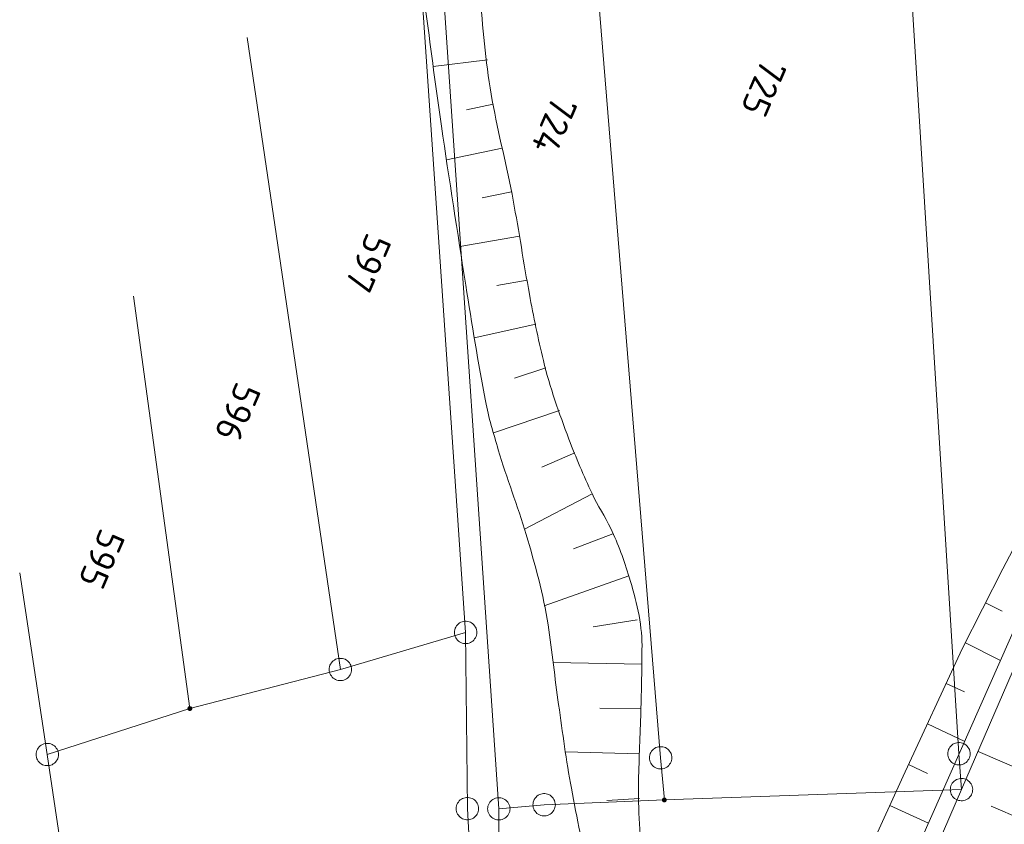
# Model space of a CAD drawing. Header units: metres. Extents: x 3425540 to 3446143, y 5432760 to 5444637.
# Tile 534 of 656: x 3437008 to 3437074, y 5444083 to 5444137. Entities that reach past the tile are written whole.
import ezdxf
from ezdxf.enums import TextEntityAlignment as Align

# ---------------------------------------------------------------- set-up
doc = ezdxf.new("R2010")
doc.units = ezdxf.units.M
doc.layers.add('B_Böschung', color=9, linetype='Continuous', lineweight=18)
doc.layers.add('B_Flurgrenzen', color=9, linetype='Continuous', lineweight=18)
doc.styles.get("Standard").update_dxf_attribs({"font": 'isocpeur.ttf'})

msp = doc.modelspace()

# ---------------------------------------------------------------- linework, layer by layer
at = {"layer": 'B_Böschung'}
for p, q in [((3437039.114, 5444133.839), (3437035.471, 5444133.386)), ((3437039.479, 5444130.862), (3437037.7, 5444130.49)), ((3437040.094, 5444127.926), (3437036.36, 5444127.145)), ((3437040.709, 5444124.989), (3437038.757, 5444124.588)), ((3437041.239, 5444122.037), (3437037.248, 5444121.346)), ((3437041.749, 5444119.081), (3437039.732, 5444118.723)), ((3437042.333, 5444116.138), (3437038.223, 5444115.227)), ((3437043.005, 5444113.217), (3437040.912, 5444112.536)), ((3437043.93, 5444110.363), (3437039.498, 5444108.878)), ((3437044.939, 5444107.541), (3437042.73, 5444106.582)), ((3437046.115, 5444104.781), (3437041.571, 5444102.433)), ((3437047.482, 5444102.114), (3437044.858, 5444101.12)), ((3437048.55, 5444099.31), (3437042.9, 5444097.286)), ((3437072.427, 5444097.501), (3437073.535, 5444096.939)), ((3437049.118, 5444096.366), (3437046.182, 5444095.88)), ((3437071.07, 5444094.825), (3437073.429, 5444093.639)), ((3437049.42, 5444093.396), (3437043.498, 5444093.499)), ((3437069.792, 5444092.11), (3437071.02, 5444091.54)), ((3437049.367, 5444090.396), (3437046.628, 5444090.446)), ((3437068.529, 5444089.389), (3437071.032, 5444088.227)), ((3437049.269, 5444087.398), (3437044.319, 5444087.521)), ((3437076.072, 5444085.743), (3437071.92, 5444087.559)), ((3437067.265, 5444086.668), (3437068.542, 5444086.077)), ((3437049.272, 5444084.401), (3437047.084, 5444084.28)), ((3437066.018, 5444083.94), (3437068.612, 5444082.761)), ((3437074.87, 5444082.994), (3437072.799, 5444083.9))]:
    msp.add_line(p, q, dxfattribs=at)
for points in [[(3437112.461, 5444169.696), (3437111.718, 5444169.879), (3437110.804, 5444169.94), (3437110.121, 5444169.745), (3437109.598, 5444169.441), (3437109.025, 5444168.868), (3437108.574, 5444167.93), (3437100.879, 5444150.574), (3437093.258, 5444133.042), (3437083.567, 5444110.767), (3437080.765, 5444107.988), (3437070.812, 5444085), (3437042.046, 5444018.375), (3437027.562, 5443985.42), (3437023.175, 5443974.059), (3437016.6, 5443957.94), (3437014.869, 5443954.088), (3437014.455, 5443953.918)], [(3437051.768, 5444044.654), (3437052.389, 5444049.702), (3437053.32, 5444053.585), (3437055.339, 5444059.409), (3437061.859, 5444074.786), (3437066.905, 5444085.892), (3437070.859, 5444094.408), (3437073.576, 5444099.766), (3437075.982, 5444104.348), (3437077.613, 5444107.066), (3437078.777, 5444108.386), (3437079.942, 5444109.163), (3437080.795, 5444109.318), (3437082.038, 5444109.241)], [(3437051.768, 5444044.654), (3437058.594, 5444060.199), (3437064.26, 5444072.936), (3437076.596, 5444100.789), (3437079.623, 5444107.313), (3437080.477, 5444107.546), (3437082.038, 5444109.241)]]:
    msp.add_lwpolyline(points, dxfattribs=at)
for points, knots in [([(3437053.013, 5444052.27), (3437053.115, 5444052.709), (3437053.218, 5444053.147), (3437053.32, 5444053.585), (3437053.554, 5444054.586), (3437053.989, 5444055.532), (3437054.33, 5444056.497), (3437054.427, 5444056.772), (3437054.587, 5444057.042), (3437054.644, 5444057.318), (3437054.733, 5444057.751), (3437054.349, 5444058.192), (3437054.255, 5444058.638), (3437054.12, 5444059.28), (3437054.029, 5444059.941), (3437053.867, 5444060.58), (3437053.346, 5444062.637), (3437052.684, 5444064.658), (3437052.158, 5444066.715), (3437051.539, 5444069.137), (3437050.97, 5444071.565), (3437050.45, 5444074.015), (3437050.041, 5444075.943), (3437049.739, 5444077.878), (3437049.519, 5444079.84), (3437049.304, 5444081.755), (3437049.166, 5444083.67), (3437049.208, 5444085.587), (3437049.242, 5444087.126), (3437049.32, 5444088.665), (3437049.364, 5444090.204), (3437049.406, 5444091.679), (3437049.441, 5444093.156), (3437049.441, 5444094.631), (3437049.441, 5444096.184), (3437049.042, 5444097.704), (3437048.587, 5444099.213), (3437048.246, 5444100.343), (3437047.85, 5444101.421), (3437047.345, 5444102.474), (3437046.963, 5444103.271), (3437046.477, 5444104.007), (3437046.103, 5444104.804), (3437045.541, 5444106.002), (3437045.02, 5444107.214), (3437044.55, 5444108.454), (3437043.895, 5444110.183), (3437043.281, 5444111.918), (3437042.844, 5444113.712), (3437042.487, 5444115.18), (3437042.182, 5444116.655), (3437041.912, 5444118.139), (3437041.531, 5444120.233), (3437041.209, 5444122.338), (3437040.826, 5444124.43), (3437040.417, 5444126.667), (3437039.825, 5444128.864), (3437039.428, 5444131.108), (3437039.032, 5444133.345), (3437038.803, 5444135.601), (3437038.652, 5444137.865), (3437038.537, 5444139.585), (3437038.454, 5444141.304), (3437038.425, 5444143.026), (3437038.397, 5444144.683), (3437038.461, 5444146.341), (3437038.425, 5444147.997), (3437038.385, 5444149.81), (3437038.327, 5444151.623), (3437038.192, 5444153.433), (3437038.101, 5444154.652), (3437037.992, 5444155.867), (3437037.882, 5444157.083), (3437037.739, 5444158.664), (3437037.672, 5444160.255), (3437037.415, 5444161.821), (3437037.13, 5444163.556), (3437036.846, 5444165.29), (3437036.561, 5444167.024)], [0, 0, 0, 0, 0.011509, 0.011509, 0.011509, 0.037779, 0.037779, 0.037779, 0.045271, 0.045271, 0.045271, 0.057, 0.057, 0.057, 0.073879, 0.073879, 0.073879, 0.128159, 0.128159, 0.128159, 0.192059, 0.192059, 0.192059, 0.242336, 0.242336, 0.242336, 0.29139, 0.29139, 0.29139, 0.330764, 0.330764, 0.330764, 0.368502, 0.368502, 0.368502, 0.408227, 0.408227, 0.408227, 0.437969, 0.437969, 0.437969, 0.460473, 0.460473, 0.460473, 0.494281, 0.494281, 0.494281, 0.541396, 0.541396, 0.541396, 0.579955, 0.579955, 0.579955, 0.634367, 0.634367, 0.634367, 0.692518, 0.692518, 0.692518, 0.750488, 0.750488, 0.750488, 0.794518, 0.794518, 0.794518, 0.836887, 0.836887, 0.836887, 0.883261, 0.883261, 0.883261, 0.914482, 0.914482, 0.914482, 0.955061, 0.955061, 0.955061, 1, 1, 1, 1]), ([(3437053.02, 5444052.118), (3437052.347, 5444053.128), (3437051.675, 5444054.138), (3437051.002, 5444055.147), (3437050.174, 5444056.39), (3437049.617, 5444057.78), (3437049.061, 5444059.185), (3437048.61, 5444060.326), (3437048.176, 5444061.473), (3437048.051, 5444062.68), (3437047.933, 5444063.819), (3437047.834, 5444064.957), (3437047.74, 5444066.097), (3437047.633, 5444067.391), (3437047.547, 5444068.687), (3437047.43, 5444069.98), (3437047.312, 5444071.282), (3437047.129, 5444072.579), (3437046.886, 5444073.863), (3437046.555, 5444075.614), (3437046.218, 5444077.363), (3437045.88, 5444079.112), (3437045.495, 5444081.106), (3437045.094, 5444083.097), (3437044.716, 5444085.092), (3437044.365, 5444086.945), (3437044.136, 5444088.818), (3437043.862, 5444090.683), (3437043.602, 5444092.457), (3437043.438, 5444094.242), (3437043.164, 5444096.015), (3437042.846, 5444098.071), (3437042.282, 5444100.078), (3437041.689, 5444102.073), (3437041.121, 5444103.983), (3437040.392, 5444105.834), (3437039.826, 5444107.742), (3437039.506, 5444108.821), (3437039.182, 5444109.899), (3437038.972, 5444111.004), (3437038.483, 5444113.579), (3437038.056, 5444116.161), (3437037.652, 5444118.749), (3437037.098, 5444122.295), (3437036.541, 5444125.838), (3437036.022, 5444129.389), (3437035.657, 5444131.886), (3437035.341, 5444134.387), (3437035.012, 5444136.89), (3437034.662, 5444139.551), (3437034.342, 5444142.21), (3437034.158, 5444144.889), (3437034.001, 5444147.166), (3437034.454, 5444149.446), (3437034.391, 5444151.723), (3437034.286, 5444155.503), (3437034.194, 5444159.289), (3437033.925, 5444163.062), (3437033.847, 5444164.15), (3437033.77, 5444165.237), (3437033.692, 5444166.324)], [0, 0, 0, 0, 0.031177, 0.031177, 0.031177, 0.069556, 0.069556, 0.069556, 0.100719, 0.100719, 0.100719, 0.13011, 0.13011, 0.13011, 0.163477, 0.163477, 0.163477, 0.197064, 0.197064, 0.197064, 0.242845, 0.242845, 0.242845, 0.295032, 0.295032, 0.295032, 0.34348, 0.34348, 0.34348, 0.389543, 0.389543, 0.389543, 0.442952, 0.442952, 0.442952, 0.494068, 0.494068, 0.494068, 0.522952, 0.522952, 0.522952, 0.590252, 0.590252, 0.590252, 0.682458, 0.682458, 0.682458, 0.747291, 0.747291, 0.747291, 0.8162, 0.8162, 0.8162, 0.874775, 0.874775, 0.874775, 0.971986, 0.971986, 0.971986, 1, 1, 1, 1])]:
    msp.add_open_spline(points, degree=3, knots=knots, dxfattribs=at)
at = {"layer": 'B_Flurgrenzen'}
for p, q in [((3437043.001, 5444180.897), (3437050.689, 5444087.128)), ((3437064.845, 5444180.245), (3437070.641, 5444087.397)), ((3437039.863, 5444083.713), (3437034.502, 5444162.701)), ((3437037.64, 5444095.517), (3437033.949, 5444149.515)), ((3437029.267, 5444093.038), (3437023.034, 5444135.317)), ((3437015.421, 5444118.009), (3437019.194, 5444090.423)), ((3437009.658, 5444087.346), (3437007.813, 5444099.5)), ((3437029.267, 5444093.038), (3437037.64, 5444095.517)), ((3437037.759, 5444083.726), (3437037.64, 5444095.517)), ((3437019.194, 5444090.423), (3437029.267, 5444093.038)), ((3437009.658, 5444087.346), (3437019.194, 5444090.423)), ((3437013.881, 5444058.627), (3437009.658, 5444087.346)), ((3437070.641, 5444087.397), (3437070.812, 5444085)), ((3437050.689, 5444087.128), (3437050.935, 5444084.31)), ((3437070.812, 5444085), (3437050.935, 5444084.31)), ((3437042.894, 5444083.984), (3437039.863, 5444083.713)), ((3437050.935, 5444084.31), (3437042.894, 5444083.984)), ((3437037.759, 5444083.726), (3437038.75, 5444065.094)), ((3437039.863, 5444083.713), (3437039.951, 5444035.811))]:
    msp.add_line(p, q, dxfattribs=at)
for points in [[(3437038.39, 5444095.517), (3437038.384, 5444095.611), (3437038.366, 5444095.7), (3437038.337, 5444095.795), (3437038.296, 5444095.877), (3437038.242, 5444095.954), (3437038.183, 5444096.031), (3437038.118, 5444096.096), (3437038.042, 5444096.149), (3437037.959, 5444096.196), (3437037.87, 5444096.226), (3437037.782, 5444096.249), (3437037.687, 5444096.261), (3437037.593, 5444096.261), (3437037.498, 5444096.249), (3437037.41, 5444096.226), (3437037.321, 5444096.196), (3437037.238, 5444096.149), (3437037.162, 5444096.096), (3437037.097, 5444096.031), (3437037.038, 5444095.954), (3437036.984, 5444095.877), (3437036.943, 5444095.795), (3437036.914, 5444095.7), (3437036.896, 5444095.611), (3437036.89, 5444095.517), (3437036.896, 5444095.423), (3437036.914, 5444095.334), (3437036.943, 5444095.239), (3437036.984, 5444095.157), (3437037.038, 5444095.08), (3437037.097, 5444095.003), (3437037.162, 5444094.938), (3437037.238, 5444094.885), (3437037.321, 5444094.838), (3437037.41, 5444094.808), (3437037.498, 5444094.785), (3437037.593, 5444094.773), (3437037.687, 5444094.773), (3437037.782, 5444094.785), (3437037.87, 5444094.808), (3437037.959, 5444094.838), (3437038.042, 5444094.885), (3437038.118, 5444094.938), (3437038.183, 5444095.003), (3437038.242, 5444095.08), (3437038.296, 5444095.157), (3437038.337, 5444095.239), (3437038.366, 5444095.334), (3437038.384, 5444095.423), (3437038.39, 5444095.517)], [(3437030.017, 5444093.038), (3437030.011, 5444093.132), (3437029.993, 5444093.221), (3437029.964, 5444093.316), (3437029.923, 5444093.398), (3437029.869, 5444093.475), (3437029.81, 5444093.552), (3437029.745, 5444093.617), (3437029.669, 5444093.67), (3437029.586, 5444093.717), (3437029.497, 5444093.747), (3437029.409, 5444093.77), (3437029.314, 5444093.782), (3437029.22, 5444093.782), (3437029.125, 5444093.77), (3437029.037, 5444093.747), (3437028.948, 5444093.717), (3437028.865, 5444093.67), (3437028.789, 5444093.617), (3437028.724, 5444093.552), (3437028.665, 5444093.475), (3437028.611, 5444093.398), (3437028.57, 5444093.316), (3437028.541, 5444093.221), (3437028.523, 5444093.132), (3437028.517, 5444093.038), (3437028.523, 5444092.944), (3437028.541, 5444092.855), (3437028.57, 5444092.76), (3437028.611, 5444092.678), (3437028.665, 5444092.601), (3437028.724, 5444092.524), (3437028.789, 5444092.459), (3437028.865, 5444092.406), (3437028.948, 5444092.359), (3437029.037, 5444092.329), (3437029.125, 5444092.306), (3437029.22, 5444092.294), (3437029.314, 5444092.294), (3437029.409, 5444092.306), (3437029.497, 5444092.329), (3437029.586, 5444092.359), (3437029.669, 5444092.406), (3437029.745, 5444092.459), (3437029.81, 5444092.524), (3437029.869, 5444092.601), (3437029.923, 5444092.678), (3437029.964, 5444092.76), (3437029.993, 5444092.855), (3437030.011, 5444092.944), (3437030.017, 5444093.038)], [(3437019.319, 5444090.423), (3437019.318, 5444090.439), (3437019.315, 5444090.454), (3437019.31, 5444090.469), (3437019.303, 5444090.483), (3437019.295, 5444090.497), (3437019.286, 5444090.509), (3437019.274, 5444090.519), (3437019.261, 5444090.528), (3437019.247, 5444090.536), (3437019.232, 5444090.542), (3437019.218, 5444090.546), (3437019.202, 5444090.548), (3437019.186, 5444090.548), (3437019.17, 5444090.546), (3437019.156, 5444090.542), (3437019.141, 5444090.536), (3437019.127, 5444090.528), (3437019.114, 5444090.519), (3437019.102, 5444090.509), (3437019.093, 5444090.497), (3437019.085, 5444090.483), (3437019.078, 5444090.469), (3437019.073, 5444090.454), (3437019.07, 5444090.439), (3437019.069, 5444090.423), (3437019.07, 5444090.407), (3437019.073, 5444090.392), (3437019.078, 5444090.377), (3437019.085, 5444090.363), (3437019.093, 5444090.349), (3437019.102, 5444090.337), (3437019.114, 5444090.327), (3437019.127, 5444090.318), (3437019.141, 5444090.31), (3437019.156, 5444090.304), (3437019.17, 5444090.3), (3437019.186, 5444090.298), (3437019.202, 5444090.298), (3437019.218, 5444090.3), (3437019.232, 5444090.304), (3437019.247, 5444090.31), (3437019.261, 5444090.318), (3437019.274, 5444090.327), (3437019.286, 5444090.337), (3437019.295, 5444090.349), (3437019.303, 5444090.363), (3437019.31, 5444090.377), (3437019.315, 5444090.392), (3437019.318, 5444090.407), (3437019.319, 5444090.423)], [(3437019.294, 5444090.423), (3437019.293, 5444090.437), (3437019.29, 5444090.451), (3437019.286, 5444090.463), (3437019.28, 5444090.476), (3437019.271, 5444090.488), (3437019.261, 5444090.498), (3437019.25, 5444090.507), (3437019.238, 5444090.514), (3437019.225, 5444090.518), (3437019.212, 5444090.521), (3437019.198, 5444090.523), (3437019.183, 5444090.522), (3437019.169, 5444090.52), (3437019.157, 5444090.517), (3437019.144, 5444090.51), (3437019.132, 5444090.502), (3437019.122, 5444090.493), (3437019.112, 5444090.482), (3437019.105, 5444090.47), (3437019.1, 5444090.457), (3437019.096, 5444090.444), (3437019.094, 5444090.43), (3437019.094, 5444090.416), (3437019.096, 5444090.402), (3437019.1, 5444090.389), (3437019.105, 5444090.376), (3437019.112, 5444090.364), (3437019.122, 5444090.353), (3437019.132, 5444090.344), (3437019.144, 5444090.336), (3437019.157, 5444090.329), (3437019.169, 5444090.326), (3437019.183, 5444090.324), (3437019.198, 5444090.323), (3437019.212, 5444090.325), (3437019.225, 5444090.328), (3437019.238, 5444090.332), (3437019.25, 5444090.339), (3437019.261, 5444090.348), (3437019.271, 5444090.358), (3437019.28, 5444090.37), (3437019.286, 5444090.383), (3437019.29, 5444090.395), (3437019.293, 5444090.409), (3437019.294, 5444090.423)], [(3437019.27, 5444090.423), (3437019.269, 5444090.435), (3437019.266, 5444090.447), (3437019.261, 5444090.458), (3437019.255, 5444090.468), (3437019.246, 5444090.478), (3437019.237, 5444090.485), (3437019.226, 5444090.492), (3437019.215, 5444090.496), (3437019.203, 5444090.498), (3437019.191, 5444090.499), (3437019.179, 5444090.497), (3437019.167, 5444090.494), (3437019.157, 5444090.489), (3437019.146, 5444090.482), (3437019.137, 5444090.473), (3437019.13, 5444090.463), (3437019.124, 5444090.453), (3437019.12, 5444090.441), (3437019.118, 5444090.429), (3437019.118, 5444090.417), (3437019.12, 5444090.405), (3437019.124, 5444090.393), (3437019.13, 5444090.383), (3437019.137, 5444090.373), (3437019.146, 5444090.364), (3437019.156, 5444090.357), (3437019.167, 5444090.352), (3437019.179, 5444090.349), (3437019.191, 5444090.347), (3437019.203, 5444090.348), (3437019.215, 5444090.35), (3437019.226, 5444090.354), (3437019.237, 5444090.361), (3437019.246, 5444090.368), (3437019.255, 5444090.378), (3437019.261, 5444090.388), (3437019.266, 5444090.399), (3437019.269, 5444090.411), (3437019.27, 5444090.423)], [(3437019.245, 5444090.423), (3437019.244, 5444090.433), (3437019.241, 5444090.443), (3437019.236, 5444090.452), (3437019.23, 5444090.459), (3437019.223, 5444090.465), (3437019.214, 5444090.47), (3437019.204, 5444090.473), (3437019.194, 5444090.474), (3437019.184, 5444090.473), (3437019.174, 5444090.47), (3437019.165, 5444090.465), (3437019.158, 5444090.459), (3437019.152, 5444090.452), (3437019.147, 5444090.443), (3437019.144, 5444090.433), (3437019.143, 5444090.423), (3437019.144, 5444090.413), (3437019.147, 5444090.403), (3437019.152, 5444090.394), (3437019.158, 5444090.387), (3437019.165, 5444090.381), (3437019.174, 5444090.376), (3437019.184, 5444090.373), (3437019.194, 5444090.372), (3437019.204, 5444090.373), (3437019.214, 5444090.376), (3437019.223, 5444090.381), (3437019.23, 5444090.387), (3437019.236, 5444090.394), (3437019.241, 5444090.403), (3437019.244, 5444090.413), (3437019.245, 5444090.423)], [(3437019.221, 5444090.423), (3437019.22, 5444090.43), (3437019.217, 5444090.437), (3437019.212, 5444090.443), (3437019.206, 5444090.447), (3437019.199, 5444090.449), (3437019.192, 5444090.45), (3437019.185, 5444090.448), (3437019.178, 5444090.445), (3437019.173, 5444090.44), (3437019.169, 5444090.434), (3437019.167, 5444090.427), (3437019.167, 5444090.419), (3437019.169, 5444090.412), (3437019.173, 5444090.406), (3437019.178, 5444090.401), (3437019.185, 5444090.398), (3437019.192, 5444090.396), (3437019.199, 5444090.397), (3437019.206, 5444090.399), (3437019.212, 5444090.403), (3437019.217, 5444090.409), (3437019.22, 5444090.416), (3437019.221, 5444090.423)], [(3437010.408, 5444087.346), (3437010.402, 5444087.44), (3437010.384, 5444087.529), (3437010.355, 5444087.624), (3437010.314, 5444087.706), (3437010.26, 5444087.783), (3437010.201, 5444087.86), (3437010.136, 5444087.925), (3437010.06, 5444087.978), (3437009.977, 5444088.025), (3437009.888, 5444088.055), (3437009.8, 5444088.078), (3437009.705, 5444088.09), (3437009.611, 5444088.09), (3437009.516, 5444088.078), (3437009.428, 5444088.055), (3437009.339, 5444088.025), (3437009.256, 5444087.978), (3437009.18, 5444087.925), (3437009.115, 5444087.86), (3437009.056, 5444087.783), (3437009.002, 5444087.706), (3437008.961, 5444087.624), (3437008.932, 5444087.529), (3437008.914, 5444087.44), (3437008.908, 5444087.346), (3437008.914, 5444087.252), (3437008.932, 5444087.163), (3437008.961, 5444087.068), (3437009.002, 5444086.986), (3437009.056, 5444086.909), (3437009.115, 5444086.832), (3437009.18, 5444086.767), (3437009.256, 5444086.714), (3437009.339, 5444086.667), (3437009.428, 5444086.637), (3437009.516, 5444086.614), (3437009.611, 5444086.602), (3437009.705, 5444086.602), (3437009.8, 5444086.614), (3437009.888, 5444086.637), (3437009.977, 5444086.667), (3437010.06, 5444086.714), (3437010.136, 5444086.767), (3437010.201, 5444086.832), (3437010.26, 5444086.909), (3437010.314, 5444086.986), (3437010.355, 5444087.068), (3437010.384, 5444087.163), (3437010.402, 5444087.252), (3437010.408, 5444087.346)], [(3437071.391, 5444087.397), (3437071.385, 5444087.491), (3437071.367, 5444087.58), (3437071.338, 5444087.675), (3437071.297, 5444087.757), (3437071.243, 5444087.834), (3437071.184, 5444087.911), (3437071.119, 5444087.976), (3437071.043, 5444088.029), (3437070.96, 5444088.076), (3437070.871, 5444088.106), (3437070.783, 5444088.129), (3437070.688, 5444088.141), (3437070.594, 5444088.141), (3437070.499, 5444088.129), (3437070.411, 5444088.106), (3437070.322, 5444088.076), (3437070.239, 5444088.029), (3437070.163, 5444087.976), (3437070.098, 5444087.911), (3437070.039, 5444087.834), (3437069.985, 5444087.757), (3437069.944, 5444087.675), (3437069.915, 5444087.58), (3437069.897, 5444087.491), (3437069.891, 5444087.397), (3437069.897, 5444087.303), (3437069.915, 5444087.214), (3437069.944, 5444087.119), (3437069.985, 5444087.037), (3437070.039, 5444086.96), (3437070.098, 5444086.883), (3437070.163, 5444086.818), (3437070.239, 5444086.765), (3437070.322, 5444086.718), (3437070.411, 5444086.688), (3437070.499, 5444086.665), (3437070.594, 5444086.653), (3437070.688, 5444086.653), (3437070.783, 5444086.665), (3437070.871, 5444086.688), (3437070.96, 5444086.718), (3437071.043, 5444086.765), (3437071.119, 5444086.818), (3437071.184, 5444086.883), (3437071.243, 5444086.96), (3437071.297, 5444087.037), (3437071.338, 5444087.119), (3437071.367, 5444087.214), (3437071.385, 5444087.303), (3437071.391, 5444087.397)], [(3437051.439, 5444087.128), (3437051.433, 5444087.222), (3437051.415, 5444087.311), (3437051.386, 5444087.406), (3437051.345, 5444087.488), (3437051.291, 5444087.565), (3437051.232, 5444087.642), (3437051.167, 5444087.707), (3437051.091, 5444087.76), (3437051.008, 5444087.807), (3437050.919, 5444087.837), (3437050.831, 5444087.86), (3437050.736, 5444087.872), (3437050.642, 5444087.872), (3437050.547, 5444087.86), (3437050.459, 5444087.837), (3437050.37, 5444087.807), (3437050.287, 5444087.76), (3437050.211, 5444087.707), (3437050.146, 5444087.642), (3437050.087, 5444087.565), (3437050.033, 5444087.488), (3437049.992, 5444087.406), (3437049.963, 5444087.311), (3437049.945, 5444087.222), (3437049.939, 5444087.128), (3437049.945, 5444087.034), (3437049.963, 5444086.945), (3437049.992, 5444086.85), (3437050.033, 5444086.768), (3437050.087, 5444086.691), (3437050.146, 5444086.614), (3437050.211, 5444086.549), (3437050.287, 5444086.496), (3437050.37, 5444086.449), (3437050.459, 5444086.419), (3437050.547, 5444086.396), (3437050.642, 5444086.384), (3437050.736, 5444086.384), (3437050.831, 5444086.396), (3437050.919, 5444086.419), (3437051.008, 5444086.449), (3437051.091, 5444086.496), (3437051.167, 5444086.549), (3437051.232, 5444086.614), (3437051.291, 5444086.691), (3437051.345, 5444086.768), (3437051.386, 5444086.85), (3437051.415, 5444086.945), (3437051.433, 5444087.034), (3437051.439, 5444087.128)], [(3437070.513, 5444084.311), (3437070.603, 5444084.279), (3437070.691, 5444084.26), (3437070.789, 5444084.25), (3437070.882, 5444084.255), (3437070.973, 5444084.273), (3437071.067, 5444084.297), (3437071.153, 5444084.33), (3437071.232, 5444084.38), (3437071.308, 5444084.437), (3437071.37, 5444084.506), (3437071.427, 5444084.578), (3437071.476, 5444084.66), (3437071.513, 5444084.747), (3437071.54, 5444084.838), (3437071.554, 5444084.929), (3437071.562, 5444085.022), (3437071.551, 5444085.117), (3437071.533, 5444085.208), (3437071.499, 5444085.294), (3437071.452, 5444085.378), (3437071.403, 5444085.458), (3437071.344, 5444085.529), (3437071.269, 5444085.593), (3437071.194, 5444085.645), (3437071.11, 5444085.688), (3437071.021, 5444085.72), (3437070.933, 5444085.739), (3437070.834, 5444085.749), (3437070.742, 5444085.744), (3437070.65, 5444085.726), (3437070.557, 5444085.702), (3437070.471, 5444085.669), (3437070.392, 5444085.619), (3437070.316, 5444085.562), (3437070.253, 5444085.493), (3437070.196, 5444085.421), (3437070.148, 5444085.339), (3437070.11, 5444085.252), (3437070.084, 5444085.161), (3437070.07, 5444085.07), (3437070.062, 5444084.977), (3437070.072, 5444084.882), (3437070.091, 5444084.791), (3437070.124, 5444084.705), (3437070.171, 5444084.621), (3437070.221, 5444084.541), (3437070.28, 5444084.471), (3437070.355, 5444084.406), (3437070.429, 5444084.354), (3437070.513, 5444084.311)], [(3437043.644, 5444083.984), (3437043.638, 5444084.078), (3437043.62, 5444084.167), (3437043.591, 5444084.262), (3437043.55, 5444084.344), (3437043.496, 5444084.421), (3437043.437, 5444084.498), (3437043.372, 5444084.563), (3437043.296, 5444084.616), (3437043.213, 5444084.663), (3437043.124, 5444084.693), (3437043.036, 5444084.716), (3437042.941, 5444084.728), (3437042.847, 5444084.728), (3437042.752, 5444084.716), (3437042.664, 5444084.693), (3437042.575, 5444084.663), (3437042.492, 5444084.616), (3437042.416, 5444084.563), (3437042.351, 5444084.498), (3437042.292, 5444084.421), (3437042.238, 5444084.344), (3437042.197, 5444084.262), (3437042.168, 5444084.167), (3437042.15, 5444084.078), (3437042.144, 5444083.984), (3437042.15, 5444083.89), (3437042.168, 5444083.801), (3437042.197, 5444083.706), (3437042.238, 5444083.624), (3437042.292, 5444083.547), (3437042.351, 5444083.47), (3437042.416, 5444083.405), (3437042.492, 5444083.352), (3437042.575, 5444083.305), (3437042.664, 5444083.275), (3437042.752, 5444083.252), (3437042.847, 5444083.24), (3437042.941, 5444083.24), (3437043.036, 5444083.252), (3437043.124, 5444083.275), (3437043.213, 5444083.305), (3437043.296, 5444083.352), (3437043.372, 5444083.405), (3437043.437, 5444083.47), (3437043.496, 5444083.547), (3437043.55, 5444083.624), (3437043.591, 5444083.706), (3437043.62, 5444083.801), (3437043.638, 5444083.89), (3437043.644, 5444083.984)], [(3437038.509, 5444083.726), (3437038.503, 5444083.82), (3437038.485, 5444083.909), (3437038.456, 5444084.004), (3437038.415, 5444084.086), (3437038.361, 5444084.163), (3437038.302, 5444084.24), (3437038.237, 5444084.305), (3437038.161, 5444084.358), (3437038.078, 5444084.405), (3437037.989, 5444084.435), (3437037.901, 5444084.458), (3437037.806, 5444084.47), (3437037.712, 5444084.47), (3437037.617, 5444084.458), (3437037.529, 5444084.435), (3437037.44, 5444084.405), (3437037.357, 5444084.358), (3437037.281, 5444084.305), (3437037.216, 5444084.24), (3437037.157, 5444084.163), (3437037.103, 5444084.086), (3437037.062, 5444084.004), (3437037.033, 5444083.909), (3437037.015, 5444083.82), (3437037.009, 5444083.726), (3437037.015, 5444083.632), (3437037.033, 5444083.543), (3437037.062, 5444083.448), (3437037.103, 5444083.366), (3437037.157, 5444083.289), (3437037.216, 5444083.212), (3437037.281, 5444083.147), (3437037.357, 5444083.094), (3437037.44, 5444083.047), (3437037.529, 5444083.017), (3437037.617, 5444082.994), (3437037.712, 5444082.982), (3437037.806, 5444082.982), (3437037.901, 5444082.994), (3437037.989, 5444083.017), (3437038.078, 5444083.047), (3437038.161, 5444083.094), (3437038.237, 5444083.147), (3437038.302, 5444083.212), (3437038.361, 5444083.289), (3437038.415, 5444083.366), (3437038.456, 5444083.448), (3437038.485, 5444083.543), (3437038.503, 5444083.632), (3437038.509, 5444083.726)], [(3437040.613, 5444083.713), (3437040.607, 5444083.807), (3437040.589, 5444083.896), (3437040.56, 5444083.991), (3437040.519, 5444084.073), (3437040.465, 5444084.15), (3437040.406, 5444084.227), (3437040.341, 5444084.292), (3437040.265, 5444084.345), (3437040.182, 5444084.392), (3437040.093, 5444084.422), (3437040.005, 5444084.445), (3437039.91, 5444084.457), (3437039.816, 5444084.457), (3437039.721, 5444084.445), (3437039.633, 5444084.422), (3437039.544, 5444084.392), (3437039.461, 5444084.345), (3437039.385, 5444084.292), (3437039.32, 5444084.227), (3437039.261, 5444084.15), (3437039.207, 5444084.073), (3437039.166, 5444083.991), (3437039.137, 5444083.896), (3437039.119, 5444083.807), (3437039.113, 5444083.713), (3437039.119, 5444083.619), (3437039.137, 5444083.53), (3437039.166, 5444083.435), (3437039.207, 5444083.353), (3437039.261, 5444083.276), (3437039.32, 5444083.199), (3437039.385, 5444083.134), (3437039.461, 5444083.081), (3437039.544, 5444083.034), (3437039.633, 5444083.004), (3437039.721, 5444082.981), (3437039.816, 5444082.969), (3437039.91, 5444082.969), (3437040.005, 5444082.981), (3437040.093, 5444083.004), (3437040.182, 5444083.034), (3437040.265, 5444083.081), (3437040.341, 5444083.134), (3437040.406, 5444083.199), (3437040.465, 5444083.276), (3437040.519, 5444083.353), (3437040.56, 5444083.435), (3437040.589, 5444083.53), (3437040.607, 5444083.619), (3437040.613, 5444083.713)], [(3437051.06, 5444084.31), (3437051.059, 5444084.326), (3437051.056, 5444084.341), (3437051.051, 5444084.356), (3437051.044, 5444084.37), (3437051.036, 5444084.384), (3437051.027, 5444084.396), (3437051.015, 5444084.406), (3437051.002, 5444084.415), (3437050.988, 5444084.423), (3437050.973, 5444084.429), (3437050.959, 5444084.433), (3437050.943, 5444084.435), (3437050.927, 5444084.435), (3437050.911, 5444084.433), (3437050.897, 5444084.429), (3437050.882, 5444084.423), (3437050.868, 5444084.415), (3437050.855, 5444084.406), (3437050.843, 5444084.396), (3437050.834, 5444084.384), (3437050.826, 5444084.37), (3437050.819, 5444084.356), (3437050.814, 5444084.341), (3437050.811, 5444084.326), (3437050.81, 5444084.31), (3437050.811, 5444084.294), (3437050.814, 5444084.279), (3437050.819, 5444084.264), (3437050.826, 5444084.25), (3437050.834, 5444084.236), (3437050.843, 5444084.224), (3437050.855, 5444084.214), (3437050.868, 5444084.205), (3437050.882, 5444084.197), (3437050.897, 5444084.191), (3437050.911, 5444084.187), (3437050.927, 5444084.185), (3437050.943, 5444084.185), (3437050.959, 5444084.187), (3437050.973, 5444084.191), (3437050.988, 5444084.197), (3437051.002, 5444084.205), (3437051.015, 5444084.214), (3437051.027, 5444084.224), (3437051.036, 5444084.236), (3437051.044, 5444084.25), (3437051.051, 5444084.264), (3437051.056, 5444084.279), (3437051.059, 5444084.294), (3437051.06, 5444084.31)], [(3437051.035, 5444084.31), (3437051.034, 5444084.324), (3437051.031, 5444084.338), (3437051.027, 5444084.35), (3437051.021, 5444084.363), (3437051.012, 5444084.375), (3437051.002, 5444084.385), (3437050.991, 5444084.394), (3437050.979, 5444084.401), (3437050.966, 5444084.405), (3437050.953, 5444084.408), (3437050.939, 5444084.41), (3437050.924, 5444084.409), (3437050.91, 5444084.407), (3437050.898, 5444084.404), (3437050.885, 5444084.397), (3437050.873, 5444084.389), (3437050.863, 5444084.38), (3437050.853, 5444084.369), (3437050.846, 5444084.357), (3437050.841, 5444084.344), (3437050.837, 5444084.331), (3437050.835, 5444084.317), (3437050.835, 5444084.303), (3437050.837, 5444084.289), (3437050.841, 5444084.276), (3437050.846, 5444084.263), (3437050.853, 5444084.251), (3437050.863, 5444084.24), (3437050.873, 5444084.231), (3437050.885, 5444084.223), (3437050.898, 5444084.216), (3437050.91, 5444084.213), (3437050.924, 5444084.211), (3437050.939, 5444084.21), (3437050.953, 5444084.212), (3437050.966, 5444084.215), (3437050.979, 5444084.219), (3437050.991, 5444084.226), (3437051.002, 5444084.235), (3437051.012, 5444084.245), (3437051.021, 5444084.257), (3437051.027, 5444084.27), (3437051.031, 5444084.282), (3437051.034, 5444084.296), (3437051.035, 5444084.31)], [(3437051.011, 5444084.31), (3437051.01, 5444084.322), (3437051.007, 5444084.334), (3437051.002, 5444084.345), (3437050.996, 5444084.355), (3437050.987, 5444084.365), (3437050.978, 5444084.372), (3437050.967, 5444084.379), (3437050.956, 5444084.383), (3437050.944, 5444084.385), (3437050.932, 5444084.386), (3437050.92, 5444084.384), (3437050.908, 5444084.381), (3437050.898, 5444084.376), (3437050.887, 5444084.369), (3437050.878, 5444084.36), (3437050.871, 5444084.35), (3437050.865, 5444084.34), (3437050.861, 5444084.328), (3437050.859, 5444084.316), (3437050.859, 5444084.304), (3437050.861, 5444084.292), (3437050.865, 5444084.28), (3437050.871, 5444084.27), (3437050.878, 5444084.26), (3437050.887, 5444084.251), (3437050.897, 5444084.244), (3437050.908, 5444084.239), (3437050.92, 5444084.236), (3437050.932, 5444084.234), (3437050.944, 5444084.235), (3437050.956, 5444084.237), (3437050.967, 5444084.241), (3437050.978, 5444084.248), (3437050.987, 5444084.255), (3437050.996, 5444084.265), (3437051.002, 5444084.275), (3437051.007, 5444084.286), (3437051.01, 5444084.298), (3437051.011, 5444084.31)], [(3437050.986, 5444084.31), (3437050.985, 5444084.32), (3437050.982, 5444084.33), (3437050.977, 5444084.339), (3437050.971, 5444084.346), (3437050.964, 5444084.352), (3437050.955, 5444084.357), (3437050.945, 5444084.36), (3437050.935, 5444084.361), (3437050.925, 5444084.36), (3437050.915, 5444084.357), (3437050.906, 5444084.352), (3437050.899, 5444084.346), (3437050.893, 5444084.339), (3437050.888, 5444084.33), (3437050.885, 5444084.32), (3437050.884, 5444084.31), (3437050.885, 5444084.3), (3437050.888, 5444084.29), (3437050.893, 5444084.281), (3437050.899, 5444084.274), (3437050.906, 5444084.268), (3437050.915, 5444084.263), (3437050.925, 5444084.26), (3437050.935, 5444084.259), (3437050.945, 5444084.26), (3437050.955, 5444084.263), (3437050.964, 5444084.268), (3437050.971, 5444084.274), (3437050.977, 5444084.281), (3437050.982, 5444084.29), (3437050.985, 5444084.3), (3437050.986, 5444084.31)], [(3437050.962, 5444084.31), (3437050.961, 5444084.317), (3437050.958, 5444084.324), (3437050.953, 5444084.33), (3437050.947, 5444084.334), (3437050.94, 5444084.336), (3437050.933, 5444084.337), (3437050.926, 5444084.335), (3437050.919, 5444084.332), (3437050.914, 5444084.327), (3437050.91, 5444084.321), (3437050.908, 5444084.314), (3437050.908, 5444084.306), (3437050.91, 5444084.299), (3437050.914, 5444084.293), (3437050.919, 5444084.288), (3437050.926, 5444084.285), (3437050.933, 5444084.283), (3437050.94, 5444084.284), (3437050.947, 5444084.286), (3437050.953, 5444084.29), (3437050.958, 5444084.296), (3437050.961, 5444084.303), (3437050.962, 5444084.31)]]:
    msp.add_lwpolyline(points, dxfattribs=at)

# ---------------------------------------------------------------- texts
for s, p in [('725', (3437057.581, 5444131.944)), ('724', (3437043.583, 5444129.444)), ('597', (3437031.128, 5444120.223)), ('596', (3437022.39, 5444110.234)), ('595', (3437013.296, 5444100.422))]:
    msp.add_text(s, height=1.8, rotation=246.59998, dxfattribs=at).set_placement(p, align=Align.MIDDLE)

doc.saveas('drawing.dxf')
